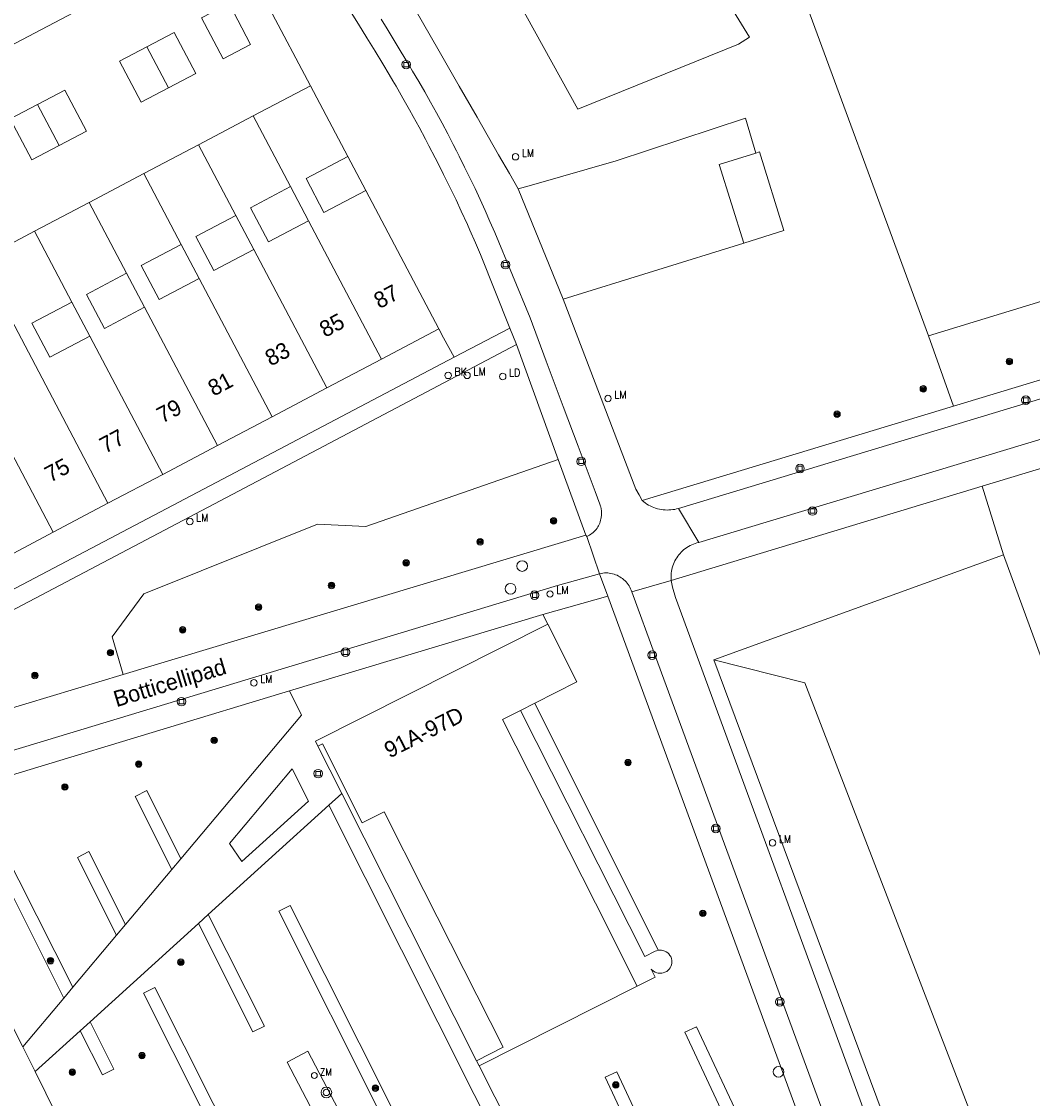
# Model space of a CAD drawing. Header units: metres. Extents: x 138165 to 154469, y 480134 to 494189.
# Tile 634 of 656: x 147197 to 147275, y 487048 to 487132. Entities that reach past the tile are written whole.
import ezdxf

# ---------------------------------------------------------------- set-up
doc = ezdxf.new("R2010")
doc.units = ezdxf.units.M
doc.header["$LTSCALE"] = 0.001
doc.header["$MEASUREMENT"] = 0
for name, color, linetype, lineweight in [('Level 5', 7, 'Continuous', 0), ('TOP-L-terrein schutting raster hek leuning', 7, 'Continuous', 0), ('TOP-L-topo objecten punt', 7, 'Continuous', 0), ('TOP-L-topo objecten vlak', 7, 'Continuous', 0), ('TOP-T-topo huisnummering naamgeving', 7, 'Continuous', 0)]:
    doc.layers.add(name, color=color, linetype=linetype, lineweight=lineweight)
doc.styles.add('Style-INTL_ISO', font='INTL_ISO.shx')
doc.styles.add('Style-STANDARD', font='STANDARD.shx')

# ---------------------------------------------------------------- blocks, each defined once
blk = doc.blocks.new('24')
at = {"layer": 'TOP-L-topo objecten punt', "color": 7, "linetype": 'Continuous', "lineweight": 0}
for radius in [0.025, 0.0182, 0.0115, 0.005]:
    blk.add_circle((0, 0), radius, dxfattribs=at)
blk = doc.blocks.new('39')
at = {"layer": 'TOP-L-topo objecten punt', "color": 7, "linetype": 'Continuous', "lineweight": 0}
for p, q in [((0.0175, 0.0175), (-0.0175, 0.0175)), ((-0.0175, 0.0175), (-0.0175, -0.0175)), ((0.0175, 0.0175), (0.0175, -0.0175)), ((0.0175, -0.0175), (-0.0175, -0.0175))]:
    blk.add_line(p, q, dxfattribs=at)
blk.add_circle((0, 0), 0.0332, dxfattribs=at)
blk = doc.blocks.new('16')
at = {"layer": 'TOP-L-topo objecten punt', "color": 7, "linetype": 'Continuous', "lineweight": 0}
blk.add_circle((0, 0), 0.025, dxfattribs=at)
at = {"layer": 'TOP-L-topo objecten punt', "color": 7, "linetype": 'Continuous', "lineweight": 0, "style": 'Style-STANDARD'}
blk.add_text('LM', height=0.06, dxfattribs=at).set_placement((0.0483, 0))
blk = doc.blocks.new('304')
at = {"layer": 'TOP-L-topo objecten punt', "color": 7, "linetype": 'Continuous', "lineweight": 0}
blk.add_circle((0, 0), 0.0225, dxfattribs=at)
at = {"layer": 'TOP-L-topo objecten punt', "color": 7, "linetype": 'Continuous', "lineweight": 0, "style": 'Style-STANDARD'}
blk.add_text('ZM', height=0.054, dxfattribs=at).set_placement((0.0435, 0))
blk = doc.blocks.new('72')
at = {"layer": 'TOP-L-topo objecten punt', "color": 7, "linetype": 'Continuous', "lineweight": 0}
blk.add_circle((0, 0), 0.025, dxfattribs=at)
at = {"layer": 'TOP-L-topo objecten punt', "color": 7, "linetype": 'Continuous', "lineweight": 0, "style": 'Style-STANDARD'}
blk.add_text('BK', height=0.06, dxfattribs=at).set_placement((0.0483, 0))
blk = doc.blocks.new('*U13')
at = {"layer": 'Level 5', "color": 7, "linetype": 'Continuous', "lineweight": 0}
blk.add_circle((0, 0), 0.0415, dxfattribs=at)
blk = doc.blocks.new('150')
at = {"layer": 'Level 5', "color": 7, "linetype": 'Continuous', "lineweight": 0}
blk.add_blockref('*U13', (0, 0), dxfattribs=at)
blk = doc.blocks.new('121')
at = {"layer": 'TOP-L-topo objecten punt', "color": 7, "linetype": 'Continuous', "lineweight": 0}
blk.add_circle((0, 0), 0.025, dxfattribs=at)
at = {"layer": 'TOP-L-topo objecten punt', "color": 7, "linetype": 'Continuous', "lineweight": 0, "style": 'Style-STANDARD'}
blk.add_text('LD', height=0.06, dxfattribs=at).set_placement((0.0483, 0))
blk = doc.blocks.new('27')
at = {"layer": 'TOP-L-topo objecten punt', "color": 7, "linetype": 'Continuous', "lineweight": 0}
for radius in [0.0415, 0.025]:
    blk.add_circle((0, 0), radius, dxfattribs=at)

msp = doc.modelspace()

# ---------------------------------------------------------------- linework, layer by layer
at = {"layer": 'TOP-L-terrein schutting raster hek leuning', "flags": 128}
msp.add_lwpolyline([(147339.671, 487229.401), (147343.454, 487222.106), (147365.182, 487180.197), (147376.741, 487141.003), (147368.595, 487138.502), (147361.696, 487136.306), (147349.636, 487132.693), (147347.959, 487132.177), (147341.014, 487130.074), (147338.32, 487129.265), (147330.382, 487126.899), (147325.515, 487125.364), (147314.385, 487122.013), (147309.484, 487120.554), (147267.034, 487107.575), (147256.143, 487137.135), (147235.493, 487166.891)], dxfattribs=at)
at = {"layer": 'TOP-L-topo objecten vlak', "flags": 128}
for points in [[(147111.153, 487319.757), (147118.301, 487307.262), (147148.501, 487263.412), (147224.8, 487150.593), (147232.438, 487138.563), (147239.83, 487125.161), (147252.3, 487130.212), (147253.148, 487130.759), (147238.843, 487154.026), (147159.745, 487269.662), (147121.257, 487325.901), (147120.959, 487326.337)], [(147103.084, 487318.049), (147103.372, 487317.585), (147103.197, 487317.464), (147113.06, 487303.063), (147112.811, 487302.912), (147112.125, 487302.453), (147120.195, 487290.515), (147141.693, 487258.969), (147222.838, 487140.486), (147224.514, 487137.589), (147225.909, 487135.174), (147227.302, 487132.757), (147228.971, 487129.856), (147230.638, 487126.954), (147232.025, 487124.534), (147233.688, 487121.629), (147234.525, 487120.164), (147235.205, 487118.973)], [(147235.493, 487166.891), (147256.143, 487137.135), (147267.034, 487107.575)], [(147271.217, 487095.905), (147417.361, 487140.147)], [(147165.647, 487114.215), (147212.723, 487139.009)], [(147219.091, 487126.984), (147212.723, 487139.009)], [(147214.454, 487130.18), (147212.775, 487133.364), (147210.652, 487132.244), (147212.332, 487129.06), (147214.454, 487130.18)], [(147222.243, 487132.675), (147222.813, 487131.76), (147223.46, 487130.711), (147224.102, 487129.66), (147224.699, 487128.674), (147225.194, 487127.852), (147225.488, 487127.357), (147225.731, 487126.943), (147226.26, 487126.03), (147226.78, 487125.111), (147227.06, 487124.608), (147227.521, 487123.767), (147228.02, 487122.837), (147228.289, 487122.328), (147228.775, 487121.391), (147229.209, 487120.535), (147229.424, 487120.106), (147229.679, 487119.59), (147229.931, 487119.073), (147230.14, 487118.64), (147230.388, 487118.121), (147230.795, 487117.252), (147231.274, 487116.205), (147231.47, 487115.767), (147231.896, 487114.801), (147232.292, 487113.88), (147234.553, 487108.175)], [(147247.089, 487088.601), (147247.077, 487088.742), (147247.073, 487088.884), (147247.077, 487089.026), (147247.087, 487089.168), (147247.106, 487089.309), (147247.131, 487089.448), (147247.164, 487089.586), (147247.204, 487089.722), (147247.251, 487089.856), (147247.305, 487089.988), (147247.365, 487090.116), (147247.433, 487090.241), (147247.506, 487090.362), (147247.586, 487090.479), (147247.672, 487090.592), (147247.764, 487090.701), (147247.861, 487090.804), (147247.964, 487090.902), (147248.072, 487090.995), (147248.184, 487091.081), (147248.301, 487091.162), (147248.421, 487091.237), (147248.546, 487091.305), (147248.674, 487091.367), (147248.805, 487091.422), (147248.938, 487091.469), (147249.074, 487091.51), (147249.212, 487091.544), (147247.643, 487094.189), (147247.498, 487094.149), (147247.352, 487094.117), (147247.204, 487094.093), (147247.055, 487094.075), (147246.906, 487094.066), (147246.756, 487094.064), (147246.606, 487094.069), (147246.457, 487094.082), (147246.308, 487094.103), (147246.161, 487094.131), (147246.016, 487094.166), (147245.872, 487094.209), (147245.731, 487094.259), (147245.592, 487094.316), (147245.457, 487094.38), (147245.325, 487094.451), (147245.196, 487094.528), (147245.072, 487094.612), (147244.952, 487094.702), (147244.837, 487094.798), (147244.587, 487095.24), (147244.337, 487095.682), (147238.706, 487110.434), (147235.205, 487118.973), (147234.525, 487120.164), (147233.688, 487121.629), (147232.025, 487124.534), (147230.638, 487126.954), (147228.971, 487129.856), (147227.302, 487132.757)], [(147224.572, 487132.161), (147225.046, 487131.39), (147225.517, 487130.618), (147226.064, 487129.715), (147226.781, 487128.523), (147227.019, 487128.123), (147227.49, 487127.321), (147227.955, 487126.514), (147228.413, 487125.704), (147228.863, 487124.89), (147229.307, 487124.071), (147229.744, 487123.249), (147230.173, 487122.424), (147230.428, 487121.927), (147230.638, 487121.511), (147231.052, 487120.678), (147231.46, 487119.841), (147231.86, 487119.001), (147232.253, 487118.157), (147232.639, 487117.31), (147233.017, 487116.46), (147233.388, 487115.606), (147236.135, 487108.964), (147237.38, 487105.623), (147238.697, 487102.104), (147239.854, 487099.025), (147241.18, 487095.509), (147241.55, 487094.523), (147241.575, 487094.449), (147241.597, 487094.374), (147241.616, 487094.299), (147241.646, 487094.146), (147241.664, 487093.991), (147241.669, 487093.913), (147241.671, 487093.757), (147241.667, 487093.679), (147241.661, 487093.602), (147241.651, 487093.524), (147241.639, 487093.447), (147241.624, 487093.371), (147241.6, 487093.264), (147241.57, 487093.158), (147241.534, 487093.054), (147241.487, 487092.942), (147241.438, 487092.844), (147241.384, 487092.749), (147241.324, 487092.657), (147241.251, 487092.559), (147241.172, 487092.467), (147241.096, 487092.388), (147241.015, 487092.314), (147240.93, 487092.244), (147240.841, 487092.18), (147240.738, 487092.115), (147240.641, 487092.063), (147240.531, 487092.011)], [(147208.086, 487126.821), (147210.209, 487127.94), (147208.529, 487131.125), (147206.406, 487130.005)], [(147206.406, 487130.005), (147204.284, 487128.885), (147205.963, 487125.701), (147208.086, 487126.821)], [(147206.406, 487130.005), (147208.086, 487126.821)], [(147219.091, 487126.984), (147214.66, 487124.647)], [(147221.988, 487121.492), (147219.091, 487126.984)], [(147199.595, 487122.342), (147201.718, 487123.461), (147200.038, 487126.646), (147197.915, 487125.526)], [(147197.915, 487125.526), (147195.793, 487124.406), (147197.472, 487121.222), (147199.595, 487122.342)], [(147199.595, 487122.342), (147197.915, 487125.526)], [(147214.66, 487124.647), (147210.414, 487122.407)], [(147217.557, 487119.154), (147214.66, 487124.647)], [(147253.64, 487121.754), (147252.85, 487124.48), (147242.808, 487121.15), (147236.244, 487119.269), (147235.205, 487118.973)], [(147210.414, 487122.407), (147206.169, 487120.168)], [(147210.414, 487122.407), (147213.311, 487116.915)], [(147253.64, 487121.754), (147250.804, 487120.87), (147252.705, 487114.774)], [(147252.705, 487114.774), (147255.83, 487115.748), (147253.926, 487121.853), (147253.64, 487121.754)], [(147223.381, 487118.851), (147220.143, 487117.143), (147218.75, 487119.783), (147221.988, 487121.492)], [(147223.381, 487118.851), (147221.988, 487121.492)], [(147206.169, 487120.168), (147201.923, 487117.928)], [(147209.066, 487114.675), (147206.169, 487120.168)], [(147267.034, 487107.575), (147309.484, 487120.554)], [(147218.95, 487116.514), (147215.844, 487114.876), (147214.452, 487117.516), (147217.557, 487119.154)], [(147217.557, 487119.154), (147218.95, 487116.514)], [(147229.043, 487108.118), (147223.381, 487118.851)], [(147235.205, 487118.973), (147238.706, 487110.434)], [(147201.923, 487117.928), (147197.678, 487115.689)], [(147204.821, 487112.435), (147201.923, 487117.928)], [(147214.704, 487114.274), (147211.599, 487112.636), (147210.206, 487115.276), (147213.311, 487116.915)], [(147213.311, 487116.915), (147214.704, 487114.274)], [(147224.612, 487105.781), (147218.95, 487116.514)], [(147197.678, 487115.689), (147193.432, 487113.449)], [(147200.575, 487110.196), (147197.678, 487115.689)], [(147312.291, 487115.225), (147268.992, 487102.113)], [(147210.459, 487112.035), (147207.353, 487110.397), (147205.961, 487113.037), (147209.066, 487114.675)], [(147209.066, 487114.675), (147210.459, 487112.035)], [(147214.704, 487114.274), (147220.366, 487103.541)], [(147238.706, 487110.434), (147252.705, 487114.774)], [(147203.384, 487094.583), (147193.432, 487113.449)], [(147311.854, 487113.632), (147247.643, 487094.189)], [(147206.213, 487109.795), (147203.108, 487108.157), (147201.715, 487110.797), (147204.821, 487112.435)], [(147204.821, 487112.435), (147206.213, 487109.795)], [(147216.121, 487101.302), (147210.459, 487112.035)], [(147249.212, 487091.544), (147313.798, 487111.056)], [(147201.968, 487107.556), (147198.862, 487105.918), (147197.47, 487108.558), (147200.575, 487110.196)], [(147200.575, 487110.196), (147201.968, 487107.556)], [(147238.706, 487110.434), (147244.337, 487095.682), (147244.587, 487095.24), (147244.837, 487094.798)], [(147211.875, 487099.062), (147206.213, 487109.795)], [(147207.63, 487096.822), (147201.968, 487107.556)], [(147224.612, 487105.781), (147229.043, 487108.118)], [(147230.238, 487105.92), (147229.407, 487107.428), (147229.043, 487108.118)], [(147234.553, 487108.175), (147230.238, 487105.92)], [(147235.068, 487106.908), (147234.553, 487108.175)], [(147268.992, 487102.113), (147267.034, 487107.575)], [(147182.856, 487079.384), (147215.909, 487096.801), (147235.068, 487106.908)], [(147235.068, 487106.908), (147238.321, 487097.986)], [(147230.238, 487105.92), (147183.118, 487081.122)], [(147220.366, 487103.541), (147224.612, 487105.781)], [(147216.121, 487101.302), (147220.366, 487103.541)], [(147199.139, 487092.343), (147193.477, 487103.077)], [(147268.992, 487102.113), (147244.837, 487094.798)], [(147211.875, 487099.062), (147216.121, 487101.302)], [(147207.63, 487096.822), (147211.875, 487099.062)], [(147204.554, 487081.3), (147203.721, 487084.229), (147206.168, 487087.556), (147219.651, 487092.962), (147223.402, 487092.788), (147238.321, 487097.986)], [(147238.321, 487097.986), (147240.46, 487092.12)], [(147203.384, 487094.583), (147207.63, 487096.822)], [(147247.089, 487088.601), (147271.217, 487095.905)], [(147271.217, 487095.905), (147272.867, 487090.577)], [(147199.139, 487092.343), (147203.384, 487094.583)], [(147244.837, 487094.798), (147244.952, 487094.702), (147245.072, 487094.612), (147245.196, 487094.528), (147245.325, 487094.451), (147245.457, 487094.38), (147245.592, 487094.316), (147245.731, 487094.259), (147245.872, 487094.209), (147246.016, 487094.166), (147246.161, 487094.131), (147246.308, 487094.103), (147246.457, 487094.082), (147246.606, 487094.069), (147246.756, 487094.064), (147246.906, 487094.066), (147247.055, 487094.075), (147247.204, 487094.093), (147247.352, 487094.117), (147247.498, 487094.149), (147247.643, 487094.189)], [(147247.643, 487094.189), (147249.212, 487091.544)], [(147194.893, 487090.104), (147199.139, 487092.343)], [(147240.46, 487092.12), (147204.554, 487081.3)], [(147240.46, 487092.12), (147240.531, 487092.011)], [(147240.531, 487092.011), (147241.528, 487089.125)], [(147249.212, 487091.544), (147249.074, 487091.51), (147248.938, 487091.469), (147248.805, 487091.422), (147248.674, 487091.367), (147248.546, 487091.305), (147248.421, 487091.237), (147248.301, 487091.162), (147248.184, 487091.081), (147248.072, 487090.995), (147247.964, 487090.902), (147247.861, 487090.804), (147247.764, 487090.701), (147247.672, 487090.592), (147247.586, 487090.479), (147247.506, 487090.362), (147247.433, 487090.241), (147247.365, 487090.116), (147247.305, 487089.988), (147247.251, 487089.856), (147247.204, 487089.722), (147247.164, 487089.586), (147247.131, 487089.448), (147247.106, 487089.309), (147247.087, 487089.168), (147247.077, 487089.026), (147247.073, 487088.884), (147247.077, 487088.742), (147247.089, 487088.601)], [(147250.396, 487082.428), (147272.867, 487090.577)], [(147272.867, 487090.577), (147291.308, 487040.273), (147305.673, 487000.014)], [(147241.528, 487089.125), (147238.262, 487088.218), (147186.557, 487072.562)], [(147244.021, 487087.723), (147243.979, 487087.842), (147243.93, 487087.957), (147243.874, 487088.07), (147243.811, 487088.179), (147243.742, 487088.284), (147243.667, 487088.385), (147243.586, 487088.481), (147243.5, 487088.572), (147243.408, 487088.658), (147243.311, 487088.739), (147243.209, 487088.813), (147243.104, 487088.881), (147242.994, 487088.943), (147242.881, 487088.998), (147242.765, 487089.046), (147242.646, 487089.087), (147242.525, 487089.121), (147242.402, 487089.147), (147242.278, 487089.167), (147242.152, 487089.178), (147242.027, 487089.183), (147241.901, 487089.179), (147241.776, 487089.169), (147241.651, 487089.151), (147241.528, 487089.125)], [(147241.528, 487089.125), (147242.159, 487087.38)], [(147247.089, 487088.601), (147244.021, 487087.723)], [(147247.089, 487088.601), (147247.186, 487088.09), (147247.419, 487087.268), (147263.885, 487042.425)], [(147300.375, 486943.501), (147283.035, 486990.516), (147265.363, 487038.449), (147263.885, 487042.425), (147247.419, 487087.268), (147247.186, 487088.09), (147247.089, 487088.601)], [(147297.615, 486942.235), (147279.865, 486990.4), (147260.341, 487043.3), (147245.868, 487082.7), (147244.021, 487087.723)], [(147237.119, 487085.966), (147242.159, 487087.38)], [(147242.159, 487087.38), (147257.79, 487044.849)], [(147217.477, 487080.025), (147237.119, 487085.966)], [(147237.499, 487085.212), (147237.119, 487085.966)], [(147219.675, 487075.738), (147219.482, 487076.122), (147237.499, 487085.212)], [(147236.501, 487079.08), (147239.762, 487080.725), (147237.499, 487085.212)], [(147250.396, 487082.428), (147265.098, 487042.894)], [(147375.26, 486799.899), (147373.632, 486804.14), (147361.422, 486799.625), (147347.253, 486838.234), (147334.641, 486872.524), (147319.82, 486913.456), (147316.457, 486922.276), (147290.475, 486992.697), (147274.259, 487037.036), (147257.457, 487080.648), (147250.396, 487082.428)], [(147204.554, 487081.3), (147185.651, 487075.621)], [(147187.26, 487070.887), (147217.477, 487080.025)], [(147217.477, 487080.025), (147218.408, 487078.143), (147209.048, 487067.011)], [(147244.45, 487057.113), (147241.203, 487063.549), (147238.099, 487069.701), (147234.003, 487077.82), (147235.387, 487078.518)], [(147241.203, 487063.549), (147244.45, 487057.113), (147245.834, 487057.811), (147245.516, 487058.442), (147245.696, 487058.293), (147245.825, 487058.214), (147245.966, 487058.157), (147246.076, 487058.131), (147246.189, 487058.119), (147246.341, 487058.125), (147246.453, 487058.146), (147246.596, 487058.196), (147246.729, 487058.269), (147246.819, 487058.338), (147246.925, 487058.447), (147246.991, 487058.539), (147247.045, 487058.639), (147247.097, 487058.782), (147247.12, 487058.893), (147247.129, 487059.006), (147247.123, 487059.12), (147247.093, 487059.269), (147247.039, 487059.41), (147246.983, 487059.509), (147246.89, 487059.629), (147246.807, 487059.707), (147246.683, 487059.795), (147246.582, 487059.846), (147246.438, 487059.893), (147246.326, 487059.913), (147246.174, 487059.916), (147246.061, 487059.902), (147245.951, 487059.874), (147245.827, 487059.823), (147245.024, 487059.417), (147235.387, 487078.518), (147234.003, 487077.82), (147238.099, 487069.701), (147241.203, 487063.549)], [(147235.387, 487078.518), (147236.501, 487079.08)], [(147246.061, 487059.902), (147245.951, 487059.874), (147245.827, 487059.823), (147245.024, 487059.417), (147235.387, 487078.518)], [(147246.061, 487059.902), (147236.501, 487079.08)], [(147219.675, 487075.738), (147220.023, 487075.914), (147223.117, 487069.781), (147224.823, 487070.642), (147227.894, 487064.553), (147230.998, 487058.401), (147234.038, 487052.374), (147231.985, 487051.338)], [(147221.528, 487072.064), (147219.675, 487075.738)], [(147217.676, 487073.993), (147218.94, 487071.48), (147213.778, 487066.799), (147212.806, 487068.199), (147217.676, 487073.993)], [(147208.348, 487066.177), (147205.5, 487071.845), (147206.393, 487072.294), (147209.048, 487067.011)], [(147220.524, 487071.153), (147221.528, 487072.064)], [(147221.528, 487072.064), (147231.985, 487051.338)], [(147196.775, 487052.412), (147194.092, 487057.703), (147192.682, 487060.457), (147191.407, 487062.932), (147189.984, 487065.678), (147188.697, 487068.147), (147187.26, 487070.887)], [(147211.169, 487062.671), (147220.524, 487071.153)], [(147232.191, 487050.929), (147235.817, 487043.715), (147234.617, 487043.112), (147220.524, 487071.153)], [(147200.659, 487057.031), (147195.084, 487068.123), (147194.191, 487067.674), (147199.958, 487056.198)], [(147204.051, 487061.066), (147201.015, 487067.107), (147201.908, 487067.556), (147204.751, 487061.899)], [(147209.048, 487067.011), (147208.348, 487066.177)], [(147208.348, 487066.177), (147204.751, 487061.899)], [(147216.628, 487062.931), (147217.521, 487063.38), (147225.572, 487047.362), (147224.678, 487046.913), (147216.628, 487062.931)], [(147211.169, 487062.671), (147215.517, 487054.02), (147214.624, 487053.571), (147210.401, 487061.973)], [(147210.401, 487061.973), (147211.169, 487062.671)], [(147202.005, 487054.36), (147210.401, 487061.973)], [(147204.751, 487061.899), (147204.051, 487061.066)], [(147204.051, 487061.066), (147200.659, 487057.031)], [(147244.45, 487057.113), (147245.834, 487057.811), (147245.516, 487058.442), (147245.696, 487058.293), (147245.825, 487058.214), (147245.966, 487058.157), (147246.076, 487058.131), (147246.189, 487058.119), (147246.341, 487058.125), (147246.453, 487058.146), (147246.596, 487058.196), (147246.729, 487058.269), (147246.819, 487058.338), (147246.925, 487058.447), (147246.991, 487058.539), (147247.045, 487058.639), (147247.097, 487058.782), (147247.12, 487058.893), (147247.129, 487059.006), (147247.123, 487059.12), (147247.093, 487059.269), (147247.039, 487059.41), (147246.983, 487059.509), (147246.89, 487059.629), (147246.807, 487059.707), (147246.683, 487059.795), (147246.582, 487059.846), (147246.438, 487059.893), (147246.326, 487059.913), (147246.174, 487059.916), (147246.061, 487059.902)], [(147200.659, 487057.031), (147199.958, 487056.198)], [(147212.935, 487043.038), (147206.135, 487056.567), (147207.029, 487057.016), (147213.828, 487043.487), (147212.935, 487043.038)], [(147232.191, 487050.929), (147244.45, 487057.113)], [(147199.958, 487056.198), (147196.775, 487052.412)], [(147202.005, 487054.36), (147203.85, 487050.687), (147202.957, 487050.238), (147201.236, 487053.662)], [(147201.236, 487053.662), (147202.005, 487054.36)], [(147197.74, 487050.493), (147201.236, 487053.662)], [(147251.673, 487045.981), (147248.128, 487053.551), (147249.034, 487053.975), (147252.579, 487046.405), (147251.673, 487045.981)], [(147196.775, 487052.412), (147197.74, 487050.493)], [(147222.159, 487045.832), (147218.893, 487052.074), (147217.282, 487051.231), (147220.548, 487044.989), (147222.159, 487045.832)], [(147231.985, 487051.338), (147232.191, 487050.929)], [(147211.085, 487022.98), (147208.079, 487029.249), (147206.884, 487031.749), (147205.691, 487034.234), (147204.494, 487036.716), (147203.141, 487039.507), (147201.933, 487041.984), (147197.74, 487050.493)], [(147246.796, 487039.701), (147241.947, 487050.057), (147242.852, 487050.481), (147247.701, 487040.125)]]:
    msp.add_lwpolyline(points, dxfattribs=at)

# ---------------------------------------------------------------- block references
at = {"layer": 'TOP-L-topo objecten punt', "xscale": 10, "yscale": 10, "zscale": 10}
for name, p in [('39', (147226.516, 487128.622)), ('16', (147235.007, 487121.474)), ('39', (147234.228, 487113.1)), ('24', (147273.319, 487105.585)), ('72', (147229.78, 487104.508)), ('16', (147231.246, 487104.51)), ('121', (147234.01, 487104.426)), ('24', (147266.637, 487103.465)), ('16', (147242.176, 487102.715)), ('39', (147274.6, 487102.583)), ('24', (147259.946, 487101.5)), ('39', (147240.101, 487097.841)), ('39', (147257.074, 487097.292)), ('39', (147258.036, 487093.984)), ('16', (147209.735, 487093.172)), ('24', (147237.958, 487093.22)), ('24', (147232.253, 487091.596)), ('24', (147226.517, 487089.96)), ('150', (147235.518, 487089.717)), ('24', (147220.728, 487088.209)), ('150', (147234.619, 487087.955)), ('39', (147236.485, 487087.458)), ('16', (147237.678, 487087.55)), ('24', (147215.071, 487086.525)), ('24', (147209.18, 487084.764)), ('39', (147221.815, 487083.041)), ('24', (147203.573, 487082.995)), ('39', (147245.597, 487082.797)), ('24', (147197.716, 487081.226)), ('16', (147214.708, 487080.659)), ('39', (147209.082, 487079.195)), ('24', (147211.627, 487076.194)), ('24', (147205.764, 487074.354)), ('24', (147243.731, 487074.469)), ('39', (147219.697, 487073.608)), ('24', (147200.044, 487072.572)), ('39', (147250.543, 487069.356)), ('16', (147254.946, 487068.239)), ('24', (147249.537, 487062.772)), ('24', (147198.923, 487059.093)), ('24', (147209.04, 487058.978)), ('39', (147255.515, 487055.897)), ('24', (147206.022, 487051.735)), ('24', (147200.619, 487050.441)), ('304', (147219.394, 487050.19)), ('150', (147255.406, 487050.469)), ('27', (147220.328, 487048.875)), ('24', (147224.13, 487049.206)), ('24', (147242.779, 487049.455))]:
    msp.add_blockref(name, p, dxfattribs=at)

# ---------------------------------------------------------------- texts
at = {"layer": 'TOP-T-topo huisnummering naamgeving', "style": 'Style-INTL_ISO'}
for s, rotation, p in [('87', 27.8, (147224.437, 487109.646)), ('85', 27.8, (147220.22, 487107.421)), ('83', 27.8, (147215.997, 487105.194)), ('81', 27.8, (147211.57, 487102.858)), ('79', 27.8, (147207.591, 487100.759)), ('77', 27.8, (147203.162, 487098.423)), ('75', 27.8, (147198.904, 487096.177)), ('Botticellipad', 16.9, (147204.046, 487078.762)), ('91A-97D', 26.7, (147225.223, 487074.781))]:
    msp.add_text(s, height=1.25, rotation=rotation, dxfattribs=at).set_placement(p)

doc.saveas('drawing.dxf')
